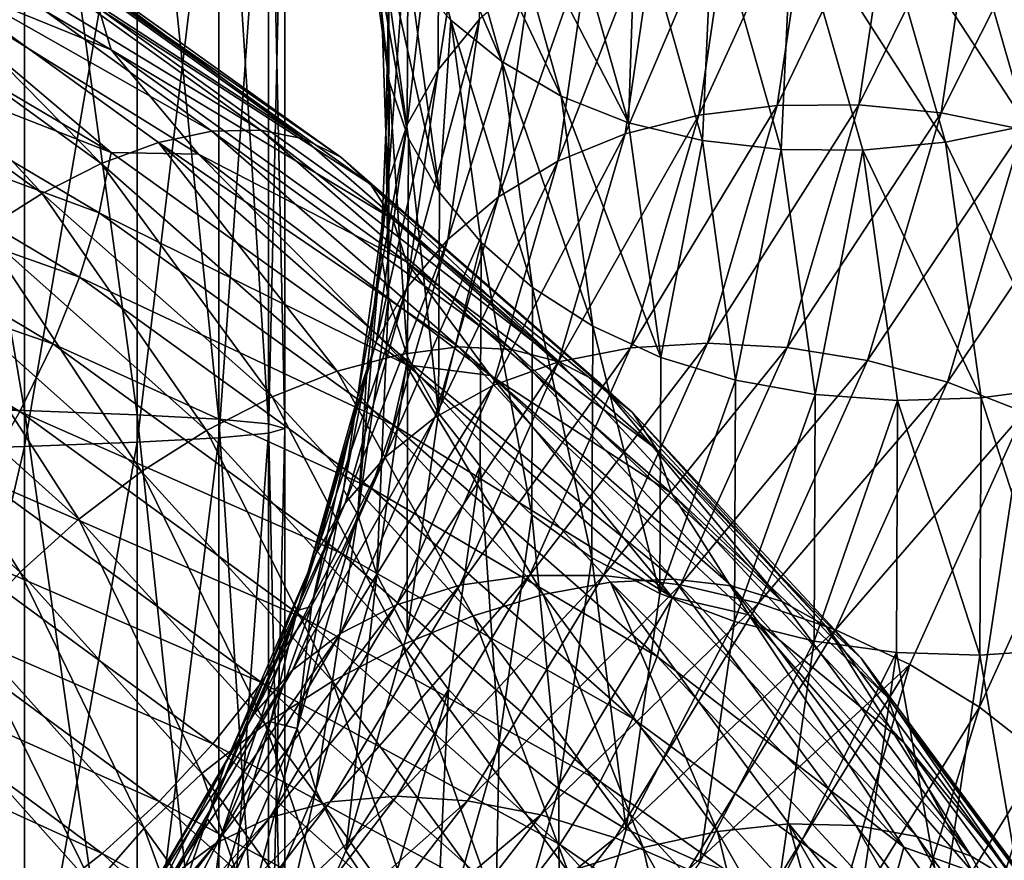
# Model space of a CAD drawing. Header units: metres. Extents: x -44 to 117, y -432 to 89.
# Tile 475 of 656: x 11.69 to 16.55, y -323.85 to -319.69. Entities that reach past the tile are written whole.
import ezdxf

# ---------------------------------------------------------------- set-up
doc = ezdxf.new("R2010")
doc.units = ezdxf.units.M
doc.layers.add('solid_125568', color=7, linetype='CONTINUOUS')

msp = doc.modelspace()

# ---------------------------------------------------------------- linework, layer by layer
at = {"layer": 'solid_125568'}
for points in [[(11.712595, -321.623871, 235.849091), (11.712595, -317.609619, 235.626099), (11.007415, -317.488342, 236.89624)], [(11.007415, -321.603729, 237.124863), (11.712595, -321.623871, 235.849091), (11.007415, -317.488342, 236.89624)], [(12.270483, -321.645142, 234.502396), (12.270483, -317.73764, 234.285339), (11.712595, -317.609619, 235.626099)], [(11.712595, -321.623871, 235.849091), (12.270483, -321.645142, 234.502396), (11.712595, -317.609619, 235.626099)], [(12.674063, -321.667236, 233.101715), (12.674063, -317.870819, 232.890823), (12.270483, -317.73764, 234.285339)], [(12.270483, -321.645142, 234.502396), (12.674063, -321.667236, 233.101715), (12.270483, -317.73764, 234.285339)], [(12.918259, -321.689941, 231.664658), (12.918259, -318.007416, 231.460098), (12.674063, -317.870819, 232.890823)], [(12.674063, -321.667236, 233.101715), (12.918259, -321.689941, 231.664658), (12.674063, -317.870819, 232.890823)], [(13, -321.712921, 230.209305), (13, -318.145782, 230.011154), (12.918259, -318.007416, 231.460098)], [(12.918259, -321.689941, 231.664658), (13, -321.712921, 230.209305), (12.918259, -318.007416, 231.460098)], [(12.918259, -321.735901, 228.753952), (12.918259, -318.284149, 228.562195), (13, -318.145782, 230.011154)], [(13, -321.712921, 230.209305), (12.918259, -321.735901, 228.753952), (13, -318.145782, 230.011154)], [(12.674063, -321.758575, 227.316895), (12.674063, -318.420776, 227.13147), (12.918259, -318.284149, 228.562195)], [(12.918259, -321.735901, 228.753952), (12.674063, -321.758575, 227.316895), (12.918259, -318.284149, 228.562195)], [(12.270483, -321.780701, 225.916214), (12.270483, -318.553925, 225.736969), (12.674063, -318.420776, 227.13147)], [(12.674063, -321.758575, 227.316895), (12.270483, -321.780701, 225.916214), (12.674063, -318.420776, 227.13147)], [(11.712595, -321.801941, 224.569519), (11.712595, -318.681946, 224.396194), (12.270483, -318.553925, 225.736969)], [(12.270483, -321.780701, 225.916214), (11.712595, -321.801941, 224.569519), (12.270483, -318.553925, 225.736969)], [(13.516821, -318.614227, 902.980164), (13.819459, -319.695557, 903.957092), (13.615652, -319.462891, 904.178284)], [(14.070969, -319.899963, 903.748291), (13.819459, -319.695557, 903.957092), (13.516821, -318.614227, 902.980164)], [(13.76286, -318.801178, 902.752319), (14.070969, -319.899963, 903.748291), (13.516821, -318.614227, 902.980164)], [(13.756474, -319.941254, 907.452148), (13.961604, -319.690735, 907.658508), (13.965706, -318.599884, 906.645691)], [(13.760501, -318.861908, 906.458191), (13.756474, -319.941254, 907.452148), (13.965706, -318.599884, 906.645691)], [(11.007415, -321.822083, 223.293747), (11.007415, -318.803223, 223.126053), (11.712595, -318.681946, 224.396194)], [(11.712595, -321.801941, 224.569519), (11.007415, -321.822083, 223.293747), (11.712595, -318.681946, 224.396194)], [(14.36539, -320.070587, 903.557068), (14.070969, -319.899963, 903.748291), (13.76286, -318.801178, 902.752319)], [(14.05086, -318.951782, 902.53833), (14.36539, -320.070587, 903.557068), (13.76286, -318.801178, 902.752319)], [(16.681273, -318.802979, 901.768982), (17.0546, -320.095978, 903.005615), (16.301371, -318.947784, 901.784973)], [(13.604409, -320.211426, 907.234314), (13.756474, -319.941254, 907.452148), (13.760501, -318.861908, 906.458191)], [(13.608396, -319.140076, 906.254883), (13.604409, -320.211426, 907.234314), (13.760501, -318.861908, 906.458191)], [(10.548671, -318.902618, 886.97406), (12.141368, -319.84256, 887.736389), (10.98939, -319.372253, 886.915771)], [(12.080305, -319.638245, 888.010986), (12.141368, -319.84256, 887.736389), (10.548671, -318.902618, 886.97406)], [(15.432527, -320.117798, 909.502991), (15.835126, -320.114197, 909.587524), (16.015362, -318.901794, 908.40686)], [(15.608187, -318.930786, 908.356506), (15.432527, -320.117798, 909.502991), (16.015362, -318.901794, 908.40686)], [(16.015362, -318.901794, 908.40686), (15.835126, -320.114197, 909.587524), (16.427423, -318.915161, 908.425171)], [(15.835126, -320.114197, 909.587524), (16.242556, -320.153564, 909.640198), (16.427423, -318.915161, 908.425171)], [(16.427423, -318.915161, 908.425171), (16.242556, -320.153564, 909.640198), (16.834719, -318.970581, 908.411194)], [(13.370334, -318.934814, 904.636963), (13.51509, -319.999023, 905.598572), (13.41431, -319.077911, 905.247009)], [(13.610134, -320.279541, 905.374146), (13.51509, -319.999023, 905.598572), (13.370334, -318.934814, 904.636963)], [(13.464347, -319.207458, 904.406616), (13.610134, -320.279541, 905.374146), (13.370334, -318.934814, 904.636963)], [(14.697963, -320.202087, 903.388794), (14.36539, -320.070587, 903.557068), (14.05086, -318.951782, 902.53833)], [(14.376178, -319.060974, 902.343933), (14.697963, -320.202087, 903.388794), (14.05086, -318.951782, 902.53833)], [(15.044335, -320.165039, 909.387695), (15.432527, -320.117798, 909.502991), (15.608187, -318.930786, 908.356506)], [(15.215564, -319.002228, 908.274536), (15.044335, -320.165039, 909.387695), (15.608187, -318.930786, 908.356506)], [(16.301371, -318.947784, 901.784973), (16.666126, -320.216522, 902.989136), (15.907332, -319.054138, 901.835449)], [(16.242556, -320.153564, 909.640198), (16.645266, -320.234985, 909.659729), (16.834719, -318.970581, 908.411194)], [(17.0546, -320.095978, 903.005615), (16.666126, -320.216522, 902.989136), (16.301371, -318.947784, 901.784973)], [(14.680121, -320.256714, 909.242798), (15.044335, -320.165039, 909.387695), (15.215564, -319.002228, 908.274536)], [(14.847152, -319.116333, 908.161194), (14.680121, -320.256714, 909.242798), (15.215564, -319.002228, 908.274536)], [(14.733402, -319.124939, 902.174255), (14.697963, -320.202087, 903.388794), (14.376178, -319.060974, 902.343933)], [(15.907332, -319.054138, 901.835449), (16.263216, -320.297333, 903.006409), (15.508411, -319.120148, 901.918396)], [(16.666126, -320.216522, 902.989136), (16.263216, -320.297333, 903.006409), (15.907332, -319.054138, 901.835449)], [(13.51509, -319.999023, 905.598572), (13.479245, -319.662567, 905.777039), (13.41431, -319.077911, 905.247009)], [(14.348578, -320.392639, 909.070374), (14.680121, -320.256714, 909.242798), (14.847152, -319.116333, 908.161194)], [(14.511761, -319.27243, 908.017822), (14.348578, -320.392639, 909.070374), (14.847152, -319.116333, 908.161194)], [(13.510233, -320.495331, 907.009644), (13.604409, -320.211426, 907.234314), (13.608396, -319.140076, 906.254883)], [(13.514211, -319.428223, 906.040039), (13.510233, -320.495331, 907.009644), (13.608396, -319.140076, 906.254883)], [(14.733402, -319.124939, 902.174255), (15.063136, -320.290253, 903.248108), (14.697963, -320.202087, 903.388794)], [(15.113958, -319.144196, 902.03186), (15.063136, -320.290253, 903.248108), (14.733402, -319.124939, 902.174255)], [(15.113958, -319.144196, 902.03186), (15.45214, -320.335052, 903.136902), (15.063136, -320.290253, 903.248108)], [(15.508411, -319.120148, 901.918396), (15.45214, -320.335052, 903.136902), (15.113958, -319.144196, 902.03186)], [(15.508411, -319.120148, 901.918396), (15.855368, -320.337158, 903.05603), (15.45214, -320.335052, 903.136902)], [(16.263216, -320.297333, 903.006409), (15.855368, -320.337158, 903.05603), (15.508411, -319.120148, 901.918396)], [(13.763059, -320.546417, 905.156555), (13.610134, -320.279541, 905.374146), (13.464347, -319.207458, 904.406616)], [(13.615652, -319.462891, 904.178284), (13.763059, -320.546417, 905.156555), (13.464347, -319.207458, 904.406616)], [(11.283103, -319.266418, 889.60437), (12.880137, -320.23819, 890.114746), (11.49787, -319.244843, 889.280518)], [(11.49787, -319.244843, 889.280518), (13.093206, -320.282043, 889.801086), (11.687953, -319.273956, 888.951904)], [(11.49787, -319.244843, 889.280518), (12.880137, -320.23819, 890.114746), (13.093206, -320.282043, 889.801086)], [(11.047024, -319.340057, 889.916382), (12.63941, -320.243439, 890.421387), (11.283103, -319.266418, 889.60437)], [(11.283103, -319.266418, 889.60437), (12.63941, -320.243439, 890.421387), (12.880137, -320.23819, 890.114746)], [(11.687953, -319.273956, 888.951904), (13.093206, -320.282043, 889.801086), (11.850448, -319.351105, 888.626038)], [(14.055196, -320.568481, 908.875183), (14.348578, -320.392639, 909.070374), (14.511761, -319.27243, 908.017822)], [(14.214973, -319.46582, 907.848633), (14.055196, -320.568481, 908.875183), (14.511761, -319.27243, 908.017822)], [(10.795245, -319.462341, 890.21051), (12.092772, -320.403412, 890.987122), (11.047024, -319.340057, 889.916382)], [(11.047024, -319.340057, 889.916382), (12.374855, -320.29953, 890.71405), (12.63941, -320.243439, 890.421387)], [(12.092772, -320.403412, 890.987122), (12.374855, -320.29953, 890.71405), (11.047024, -319.340057, 889.916382)], [(11.850448, -319.351105, 888.626038), (13.275323, -320.372162, 889.487488), (11.982276, -319.47345, 888.309998)], [(13.093206, -320.282043, 889.801086), (13.275323, -320.372162, 889.487488), (11.850448, -319.351105, 888.626038)], [(10.549093, -319.406555, 886.531921), (12.141892, -320.34906, 887.291077), (10.496621, -319.707794, 886.370789)], [(10.98939, -319.372253, 886.915771), (12.141892, -320.34906, 887.291077), (10.549093, -319.406555, 886.531921)], [(10.98939, -319.372253, 886.915771), (12.573037, -320.357544, 887.72168), (12.141892, -320.34906, 887.291077)], [(12.141368, -319.84256, 887.736389), (12.573037, -320.357544, 887.72168), (10.98939, -319.372253, 886.915771)], [(13.479245, -319.662567, 905.777039), (13.49923, -320.25061, 906.309509), (13.514211, -319.428223, 906.040039)], [(13.49923, -320.25061, 906.309509), (13.510233, -320.495331, 907.009644), (13.514211, -319.428223, 906.040039)], [(10.534095, -319.628845, 890.480896), (11.80022, -320.551086, 891.235474), (10.795245, -319.462341, 890.21051)], [(11.80022, -320.551086, 891.235474), (12.092772, -320.403412, 890.987122), (10.795245, -319.462341, 890.21051)], [(11.982276, -319.47345, 888.309998), (13.423035, -320.505432, 889.180969), (12.080305, -319.638245, 888.010986)], [(13.275323, -320.372162, 889.487488), (13.423035, -320.505432, 889.180969), (11.982276, -319.47345, 888.309998)], [(13.819459, -319.695557, 903.957092), (13.763059, -320.546417, 905.156555), (13.615652, -319.462891, 904.178284)], [(13.804715, -320.778748, 908.662476), (14.055196, -320.568481, 908.875183), (14.214973, -319.46582, 907.848633)], [(13.961604, -319.690735, 907.658508), (13.804715, -320.778748, 908.662476), (14.214973, -319.46582, 907.848633)], [(11.504241, -320.738403, 891.453735), (11.80022, -320.551086, 891.235474), (10.534095, -319.628845, 890.480896)], [(12.080305, -319.638245, 888.010986), (13.532841, -320.678802, 888.888489), (12.141368, -319.84256, 887.736389)], [(13.423035, -320.505432, 889.180969), (13.532841, -320.678802, 888.888489), (12.080305, -319.638245, 888.010986)], [(13.51509, -319.999023, 905.598572), (13.49923, -320.25061, 906.309509), (13.479245, -319.662567, 905.777039)], [(13.601907, -321.017792, 908.437439), (13.804715, -320.778748, 908.662476), (13.961604, -319.690735, 907.658508)], [(13.756474, -319.941254, 907.452148), (13.601907, -321.017792, 908.437439), (13.961604, -319.690735, 907.658508)], [(13.819459, -319.695557, 903.957092), (13.969033, -320.793915, 904.950623), (13.763059, -320.546417, 905.156555)], [(14.223227, -321.016083, 904.76123), (13.969033, -320.793915, 904.950623), (13.819459, -319.695557, 903.957092)], [(14.070969, -319.899963, 903.748291), (14.223227, -321.016083, 904.76123), (13.819459, -319.695557, 903.957092)], [(10.496621, -319.707794, 886.370789), (12.081521, -320.647797, 887.123779), (10.412145, -320.030548, 886.254822)], [(12.141892, -320.34906, 887.291077), (12.081521, -320.647797, 887.123779), (10.496621, -319.707794, 886.370789)], [(12.141368, -319.84256, 887.736389), (13.601206, -320.889069, 888.617188), (12.573037, -320.357544, 887.72168)], [(13.532841, -320.678802, 888.888489), (13.601206, -320.889069, 888.617188), (12.141368, -319.84256, 887.736389)], [(13.451546, -321.279968, 908.205139), (13.601907, -321.017792, 908.437439), (13.756474, -319.941254, 907.452148)], [(13.604409, -320.211426, 907.234314), (13.451546, -321.279968, 908.205139), (13.756474, -319.941254, 907.452148)], [(14.520806, -321.207123, 904.593079), (14.223227, -321.016083, 904.76123), (14.070969, -319.899963, 903.748291)], [(14.36539, -320.070587, 903.557068), (14.520806, -321.207123, 904.593079), (14.070969, -319.899963, 903.748291)], [(10.412145, -320.030548, 886.254822), (11.984252, -320.965607, 886.998901), (10.298247, -320.367096, 886.185425)], [(12.081521, -320.647797, 887.123779), (11.984252, -320.965607, 886.998901), (10.412145, -320.030548, 886.254822)], [(13.51509, -319.999023, 905.598572), (13.511144, -321.070068, 906.564148), (13.49923, -320.25061, 906.309509)], [(13.606174, -321.358459, 906.345581), (13.511144, -321.070068, 906.564148), (13.51509, -319.999023, 905.598572)], [(13.610134, -320.279541, 905.374146), (13.606174, -321.358459, 906.345581), (13.51509, -319.999023, 905.598572)], [(14.856951, -321.361359, 904.451233), (14.520806, -321.207123, 904.593079), (14.36539, -320.070587, 903.557068)], [(14.697963, -320.202087, 903.388794), (14.856951, -321.361359, 904.451233), (14.36539, -320.070587, 903.557068)], [(14.707551, -321.314117, 910.477051), (15.087037, -321.290741, 910.625), (15.432527, -320.117798, 909.502991)], [(15.044335, -320.165039, 909.387695), (14.707551, -321.314117, 910.477051), (15.432527, -320.117798, 909.502991)], [(15.087037, -321.290741, 910.625), (15.48063, -321.312164, 910.743103), (15.835126, -320.114197, 909.587524)], [(15.432527, -320.117798, 909.502991), (15.087037, -321.290741, 910.625), (15.835126, -320.114197, 909.587524)], [(15.835126, -320.114197, 909.587524), (15.48063, -321.312164, 910.743103), (16.242556, -320.153564, 909.640198)], [(14.351544, -321.383636, 910.301208), (14.707551, -321.314117, 910.477051), (15.044335, -320.165039, 909.387695)], [(14.680121, -320.256714, 909.242798), (14.351544, -321.383636, 910.301208), (15.044335, -320.165039, 909.387695)], [(15.48063, -321.312164, 910.743103), (15.878943, -321.377136, 910.829468), (16.242556, -320.153564, 909.640198)], [(16.242556, -320.153564, 909.640198), (15.878943, -321.377136, 910.829468), (16.645266, -320.234985, 909.659729)], [(13.35841, -321.559601, 907.970764), (13.451546, -321.279968, 908.205139), (13.604409, -320.211426, 907.234314)], [(13.510233, -320.495331, 907.009644), (13.35841, -321.559601, 907.970764), (13.604409, -320.211426, 907.234314)], [(15.063136, -320.290253, 903.248108), (14.856951, -321.361359, 904.451233), (14.697963, -320.202087, 903.388794)], [(15.878943, -321.377136, 910.829468), (16.272638, -321.484222, 910.882019), (16.645266, -320.234985, 909.659729)], [(16.666126, -320.216522, 902.989136), (16.846281, -321.505981, 904.213257), (16.263216, -320.297333, 903.006409)], [(16.645266, -320.234985, 909.659729), (16.272638, -321.484222, 910.882019), (17.033751, -320.357483, 909.644775)], [(12.374855, -320.29953, 890.71405), (13.856958, -321.309906, 891.338684), (12.63941, -320.243439, 890.421387)], [(12.63941, -320.243439, 890.421387), (14.121003, -321.322754, 891.051147), (12.880137, -320.23819, 890.114746)], [(12.63941, -320.243439, 890.421387), (13.856958, -321.309906, 891.338684), (14.121003, -321.322754, 891.051147)], [(12.880137, -320.23819, 890.114746), (14.354718, -321.383057, 890.753906), (13.093206, -320.282043, 889.801086)], [(12.880137, -320.23819, 890.114746), (14.121003, -321.322754, 891.051147), (14.354718, -321.383057, 890.753906)], [(13.093206, -320.282043, 889.801086), (14.354718, -321.383057, 890.753906), (13.275323, -320.372162, 889.487488)], [(13.49923, -320.25061, 906.309509), (13.474153, -320.84021, 906.842102), (13.510233, -320.495331, 907.009644)], [(13.511144, -321.070068, 906.564148), (13.474153, -320.84021, 906.842102), (13.49923, -320.25061, 906.309509)], [(13.759034, -321.636963, 906.138794), (13.606174, -321.358459, 906.345581), (13.610134, -320.279541, 905.374146)], [(13.763059, -320.546417, 905.156555), (13.759034, -321.636963, 906.138794), (13.610134, -320.279541, 905.374146)], [(14.027499, -321.499664, 910.100342), (14.351544, -321.383636, 910.301208), (14.680121, -320.256714, 909.242798)], [(14.348578, -320.392639, 909.070374), (14.027499, -321.499664, 910.100342), (14.680121, -320.256714, 909.242798)], [(12.092772, -320.403412, 890.987122), (13.257544, -321.429901, 891.859924), (12.374855, -320.29953, 890.71405)], [(12.374855, -320.29953, 890.71405), (13.566832, -321.346466, 891.609985), (13.856958, -321.309906, 891.338684)], [(13.257544, -321.429901, 891.859924), (13.566832, -321.346466, 891.609985), (12.374855, -320.29953, 890.71405)], [(15.063136, -320.290253, 903.248108), (15.226026, -321.474243, 904.339966), (14.856951, -321.361359, 904.451233)], [(15.45214, -320.335052, 903.136902), (15.226026, -321.474243, 904.339966), (15.063136, -320.290253, 903.248108)], [(16.263216, -320.297333, 903.006409), (16.438961, -321.56073, 904.196777), (15.855368, -320.337158, 903.05603)], [(16.846281, -321.505981, 904.213257), (16.438961, -321.56073, 904.196777), (16.263216, -320.297333, 903.006409)], [(10.298247, -320.367096, 886.185425), (11.853083, -321.294983, 886.918213), (10.15749, -320.709656, 886.164124)], [(11.984252, -320.965607, 886.998901), (11.853083, -321.294983, 886.918213), (10.298247, -320.367096, 886.185425)], [(12.141892, -320.34906, 887.291077), (13.601827, -321.398529, 888.168396), (12.081521, -320.647797, 887.123779)], [(12.573037, -320.357544, 887.72168), (13.601827, -321.398529, 888.168396), (12.141892, -320.34906, 887.291077)], [(12.573037, -320.357544, 887.72168), (14.015371, -321.450256, 888.646301), (13.601827, -321.398529, 888.168396)], [(13.601206, -320.889069, 888.617188), (14.015371, -321.450256, 888.646301), (12.573037, -320.357544, 887.72168)], [(13.275323, -320.372162, 889.487488), (14.554457, -321.48761, 890.453918), (13.423035, -320.505432, 889.180969)], [(14.354718, -321.383057, 890.753906), (14.554457, -321.48761, 890.453918), (13.275323, -320.372162, 889.487488)], [(15.45214, -320.335052, 903.136902), (15.619169, -321.545044, 904.260376), (15.226026, -321.474243, 904.339966)], [(15.855368, -320.337158, 903.05603), (15.619169, -321.545044, 904.260376), (15.45214, -320.335052, 903.136902)], [(15.855368, -320.337158, 903.05603), (16.026705, -321.573853, 904.212585), (15.619169, -321.545044, 904.260376)], [(16.438961, -321.56073, 904.196777), (16.026705, -321.573853, 904.212585), (15.855368, -320.337158, 903.05603)], [(16.272638, -321.484222, 910.882019), (16.652443, -321.631836, 910.898438), (17.033751, -320.357483, 909.644775)], [(11.80022, -320.551086, 891.235474), (12.936803, -321.55658, 892.083862), (12.092772, -320.403412, 890.987122)], [(12.936803, -321.55658, 892.083862), (13.257544, -321.429901, 891.859924), (12.092772, -320.403412, 890.987122)], [(13.740752, -321.658173, 909.879578), (14.027499, -321.499664, 910.100342), (14.348578, -320.392639, 909.070374)], [(14.055196, -320.568481, 908.875183), (13.740752, -321.658173, 909.879578), (14.348578, -320.392639, 909.070374)], [(13.404038, -321.429047, 907.372192), (13.35841, -321.559601, 907.970764), (13.510233, -320.495331, 907.009644)], [(13.474153, -320.84021, 906.842102), (13.404038, -321.429047, 907.372192), (13.510233, -320.495331, 907.009644)], [(13.423035, -320.505432, 889.180969), (14.71643, -321.632996, 890.157959), (13.532841, -320.678802, 888.888489)], [(14.554457, -321.48761, 890.453918), (14.71643, -321.632996, 890.157959), (13.423035, -320.505432, 889.180969)], [(11.504241, -320.738403, 891.453735), (12.612306, -321.722961, 892.277161), (11.80022, -320.551086, 891.235474)], [(12.612306, -321.722961, 892.277161), (12.936803, -321.55658, 892.083862), (11.80022, -320.551086, 891.235474)], [(13.495919, -321.853973, 909.644714), (13.740752, -321.658173, 909.879578), (14.055196, -320.568481, 908.875183)], [(13.804715, -320.778748, 908.662476), (13.495919, -321.853973, 909.644714), (14.055196, -320.568481, 908.875183)], [(13.969033, -320.793915, 904.950623), (13.759034, -321.636963, 906.138794), (13.763059, -320.546417, 905.156555)], [(12.081521, -320.647797, 887.123779), (13.534216, -321.694427, 887.99408), (11.984252, -320.965607, 886.998901)], [(13.601827, -321.398529, 888.168396), (13.534216, -321.694427, 887.99408), (12.081521, -320.647797, 887.123779)], [(10.15749, -320.709656, 886.164124), (11.69099, -321.628235, 886.883545), (9.992481, -321.050537, 886.192505)], [(11.853083, -321.294983, 886.918213), (11.69099, -321.628235, 886.883545), (10.15749, -320.709656, 886.164124)], [(13.532841, -320.678802, 888.888489), (14.836807, -321.815918, 889.872742), (13.601206, -320.889069, 888.617188)], [(14.71643, -321.632996, 890.157959), (14.836807, -321.815918, 889.872742), (13.532841, -320.678802, 888.888489)], [(11.211739, -320.961273, 891.636658), (12.291631, -321.925293, 892.435181), (11.504241, -320.738403, 891.453735)], [(12.291631, -321.925293, 892.435181), (12.612306, -321.722961, 892.277161), (11.504241, -320.738403, 891.453735)], [(13.297665, -322.081665, 909.401306), (13.495919, -321.853973, 909.644714), (13.804715, -320.778748, 908.662476)], [(13.601907, -321.017792, 908.437439), (13.297665, -322.081665, 909.401306), (13.804715, -320.778748, 908.662476)], [(13.969033, -320.793915, 904.950623), (13.964911, -321.899323, 905.948181), (13.759034, -321.636963, 906.138794)], [(14.21899, -322.139435, 905.778137), (13.964911, -321.899323, 905.948181), (13.969033, -320.793915, 904.950623)], [(14.223227, -321.016083, 904.76123), (14.21899, -322.139435, 905.778137), (13.969033, -320.793915, 904.950623)], [(13.359342, -322.138245, 907.521179), (13.404038, -321.429047, 907.372192), (13.474153, -320.84021, 906.842102)], [(13.511144, -321.070068, 906.564148), (13.359342, -322.138245, 907.521179), (13.474153, -320.84021, 906.842102)], [(13.601206, -320.889069, 888.617188), (14.911725, -322.032867, 889.605103), (14.015371, -321.450256, 888.646301)], [(14.836807, -321.815918, 889.872742), (14.911725, -322.032867, 889.605103), (13.601206, -320.889069, 888.617188)], [(10.929527, -321.215363, 891.778748), (11.982273, -322.159821, 892.553101), (11.211739, -320.961273, 891.636658)], [(11.982273, -322.159821, 892.553101), (12.291631, -321.925293, 892.435181), (11.211739, -320.961273, 891.636658)], [(11.984252, -320.965607, 886.998901), (13.42522, -322.006653, 887.859253), (11.853083, -321.294983, 886.918213)], [(13.534216, -321.694427, 887.99408), (13.42522, -322.006653, 887.859253), (11.984252, -320.965607, 886.998901)], [(11.69099, -321.628235, 886.883545), (11.500998, -321.957825, 886.896545), (9.992481, -321.050537, 886.192505)], [(13.150661, -322.335938, 909.154846), (13.297665, -322.081665, 909.401306), (13.601907, -321.017792, 908.437439)], [(13.451546, -321.279968, 908.205139), (13.150661, -322.335938, 909.154846), (13.601907, -321.017792, 908.437439)], [(14.516453, -322.351074, 905.633179), (14.21899, -322.139435, 905.778137), (14.223227, -321.016083, 904.76123)], [(14.520806, -321.207123, 904.593079), (14.516453, -322.351074, 905.633179), (14.223227, -321.016083, 904.76123)], [(13.453316, -322.434509, 907.308472), (13.359342, -322.138245, 907.521179), (13.511144, -321.070068, 906.564148)], [(13.606174, -321.358459, 906.345581), (13.453316, -322.434509, 907.308472), (13.511144, -321.070068, 906.564148)], [(14.852468, -322.528259, 905.517883), (14.516453, -322.351074, 905.633179), (14.520806, -321.207123, 904.593079)], [(14.856951, -321.361359, 904.451233), (14.852468, -322.528259, 905.517883), (14.520806, -321.207123, 904.593079)], [(10.664459, -321.496521, 891.874817), (11.691761, -322.422729, 892.626099), (10.929527, -321.215363, 891.778748)], [(11.691761, -322.422729, 892.626099), (11.982273, -322.159821, 892.553101), (10.929527, -321.215363, 891.778748)], [(11.853083, -321.294983, 886.918213), (13.278214, -322.32782, 887.765869), (11.69099, -321.628235, 886.883545)], [(13.42522, -322.006653, 887.859253), (13.278214, -322.32782, 887.765869), (11.853083, -321.294983, 886.918213)], [(13.05959, -322.611359, 908.910889), (13.150661, -322.335938, 909.154846), (13.451546, -321.279968, 908.205139)], [(13.35841, -321.559601, 907.970764), (13.05959, -322.611359, 908.910889), (13.451546, -321.279968, 908.205139)], [(14.207783, -322.438843, 911.528931), (14.574357, -322.438751, 911.708557), (15.087037, -321.290741, 910.625)], [(14.707551, -321.314117, 910.477051), (14.207783, -322.438843, 911.528931), (15.087037, -321.290741, 910.625)], [(15.087037, -321.290741, 910.625), (14.574357, -322.438751, 911.708557), (15.48063, -321.312164, 910.743103)], [(13.257544, -321.429901, 891.859924), (14.275459, -322.533325, 892.818237), (13.566832, -321.346466, 891.609985)], [(13.566832, -321.346466, 891.609985), (14.921012, -322.45697, 892.345398), (13.856958, -321.309906, 891.338684)], [(13.566832, -321.346466, 891.609985), (14.608529, -322.472229, 892.593445), (14.921012, -322.45697, 892.345398)], [(14.275459, -322.533325, 892.818237), (14.608529, -322.472229, 892.593445), (13.566832, -321.346466, 891.609985)], [(13.856958, -321.309906, 891.338684), (15.205447, -322.489624, 892.078552), (14.121003, -321.322754, 891.051147)], [(13.856958, -321.309906, 891.338684), (14.921012, -322.45697, 892.345398), (15.205447, -322.489624, 892.078552)], [(13.86393, -322.486786, 911.323059), (14.207783, -322.438843, 911.528931), (14.707551, -321.314117, 910.477051)], [(14.351544, -321.383636, 910.301208), (13.86393, -322.486786, 911.323059), (14.707551, -321.314117, 910.477051)], [(14.121003, -321.322754, 891.051147), (15.45722, -322.567841, 891.799194), (14.354718, -321.383057, 890.753906)], [(14.121003, -321.322754, 891.051147), (15.205447, -322.489624, 892.078552), (15.45722, -322.567841, 891.799194)], [(14.574357, -322.438751, 911.708557), (14.95458, -322.484619, 911.859253), (15.48063, -321.312164, 910.743103)], [(15.48063, -321.312164, 910.743103), (14.95458, -322.484619, 911.859253), (15.878943, -321.377136, 910.829468)], [(13.60444, -322.724518, 907.112366), (13.453316, -322.434509, 907.308472), (13.606174, -321.358459, 906.345581)], [(13.601827, -321.398529, 888.168396), (14.912435, -322.545624, 889.152466), (13.534216, -321.694427, 887.99408)], [(13.550975, -322.583405, 911.094543), (13.86393, -322.486786, 911.323059), (14.351544, -321.383636, 910.301208)], [(14.027499, -321.499664, 910.100342), (13.550975, -322.583405, 911.094543), (14.351544, -321.383636, 910.301208)], [(14.015371, -321.450256, 888.646301), (14.912435, -322.545624, 889.152466), (13.601827, -321.398529, 888.168396)], [(13.759034, -321.636963, 906.138794), (13.60444, -322.724518, 907.112366), (13.606174, -321.358459, 906.345581)], [(14.354718, -321.383057, 890.753906), (15.45722, -322.567841, 891.799194), (14.554457, -321.48761, 890.453918)], [(15.226026, -321.474243, 904.339966), (14.852468, -322.528259, 905.517883), (14.856951, -321.361359, 904.451233)], [(14.95458, -322.484619, 911.859253), (15.339365, -322.574585, 911.978271), (15.878943, -321.377136, 910.829468)], [(15.878943, -321.377136, 910.829468), (15.339365, -322.574585, 911.978271), (16.272638, -321.484222, 910.882019)], [(12.936803, -321.55658, 892.083862), (13.930083, -322.637177, 893.015747), (13.257544, -321.429901, 891.859924)], [(13.930083, -322.637177, 893.015747), (14.275459, -322.533325, 892.818237), (13.257544, -321.429901, 891.859924)], [(13.404038, -321.429047, 907.372192), (13.289415, -322.013611, 907.895935), (13.35841, -321.559601, 907.970764)], [(13.359342, -322.138245, 907.521179), (13.289415, -322.013611, 907.895935), (13.404038, -321.429047, 907.372192)], [(14.015371, -321.450256, 888.646301), (15.291163, -322.632507, 889.670654), (14.912435, -322.545624, 889.152466)], [(14.911725, -322.032867, 889.605103), (15.291163, -322.632507, 889.670654), (14.015371, -321.450256, 888.646301)], [(11.427125, -322.709778, 892.650818), (11.691761, -322.422729, 892.626099), (10.664459, -321.496521, 891.874817)], [(13.274042, -322.725006, 910.84906), (13.550975, -322.583405, 911.094543), (14.027499, -321.499664, 910.100342)], [(13.740752, -321.658173, 909.879578), (13.274042, -322.725006, 910.84906), (14.027499, -321.499664, 910.100342)], [(14.554457, -321.48761, 890.453918), (15.672367, -322.68811, 891.513916), (14.71643, -321.632996, 890.157959)], [(15.45722, -322.567841, 891.799194), (15.672367, -322.68811, 891.513916), (14.554457, -321.48761, 890.453918)], [(15.226026, -321.474243, 904.339966), (15.221384, -322.666046, 905.436096), (14.852468, -322.528259, 905.517883)], [(15.619169, -321.545044, 904.260376), (15.221384, -322.666046, 905.436096), (15.226026, -321.474243, 904.339966)], [(15.339365, -322.574585, 911.978271), (15.719684, -322.706665, 912.062744), (16.272638, -321.484222, 910.882019)], [(16.272638, -321.484222, 910.882019), (15.719684, -322.706665, 912.062744), (16.652443, -321.631836, 910.898438)], [(15.619169, -321.545044, 904.260376), (15.614341, -322.763092, 905.388245), (15.221384, -322.666046, 905.436096)], [(16.026705, -321.573853, 904.212585), (15.614341, -322.763092, 905.388245), (15.619169, -321.545044, 904.260376)], [(16.846281, -321.505981, 904.213257), (16.841076, -322.804169, 905.442017), (16.438961, -321.56073, 904.196777)], [(12.612306, -321.722961, 892.277161), (13.580665, -322.78067, 893.182068), (12.936803, -321.55658, 892.083862)], [(13.580665, -322.78067, 893.182068), (13.930083, -322.637177, 893.015747), (12.936803, -321.55658, 892.083862)], [(13.131123, -322.591278, 908.410278), (13.05959, -322.611359, 908.910889), (13.35841, -321.559601, 907.970764)], [(13.289415, -322.013611, 907.895935), (13.131123, -322.591278, 908.410278), (13.35841, -321.559601, 907.970764)], [(16.026705, -321.573853, 904.212585), (16.021702, -322.818817, 905.373657), (15.614341, -322.763092, 905.388245)], [(16.43383, -322.832642, 905.391724), (16.021702, -322.818817, 905.373657), (16.026705, -321.573853, 904.212585)], [(16.438961, -321.56073, 904.196777), (16.43383, -322.832642, 905.391724), (16.026705, -321.573853, 904.212585)], [(16.841076, -322.804169, 905.442017), (16.43383, -322.832642, 905.391724), (16.438961, -321.56073, 904.196777)], [(11.712595, -325.643158, 235.75293), (11.712595, -321.623871, 235.849091), (11.007415, -321.603729, 237.124863)], [(11.007415, -325.724274, 237.026276), (11.712595, -325.643158, 235.75293), (11.007415, -321.603729, 237.124863)], [(11.69099, -321.628235, 886.883545), (13.096562, -322.650513, 887.716003), (11.500998, -321.957825, 886.896545)], [(13.278214, -322.32782, 887.765869), (13.096562, -322.650513, 887.716003), (11.69099, -321.628235, 886.883545)], [(12.270483, -325.557495, 234.408798), (12.270483, -321.645142, 234.502396), (11.712595, -321.623871, 235.849091)], [(11.712595, -325.643158, 235.75293), (12.270483, -325.557495, 234.408798), (11.712595, -321.623871, 235.849091)], [(12.674063, -325.468445, 233.010773), (12.674063, -321.667236, 233.101715), (12.270483, -321.645142, 234.502396)], [(12.270483, -325.557495, 234.408798), (12.674063, -325.468445, 233.010773), (12.270483, -321.645142, 234.502396)], [(13.964911, -321.899323, 905.948181), (13.60444, -322.724518, 907.112366), (13.759034, -321.636963, 906.138794)], [(14.71643, -321.632996, 890.157959), (15.846807, -322.846771, 891.229431), (14.836807, -321.815918, 889.872742)], [(15.672367, -322.68811, 891.513916), (15.846807, -322.846771, 891.229431), (14.71643, -321.632996, 890.157959)], [(15.719684, -322.706665, 912.062744), (16.086597, -322.878784, 912.109619), (16.652443, -321.631836, 910.898438)], [(16.652443, -321.631836, 910.898438), (16.086597, -322.878784, 912.109619), (16.431185, -323.088715, 912.115967)], [(16.652443, -321.631836, 910.898438), (16.431185, -323.088715, 912.115967), (17.00909, -321.81839, 910.876587)], [(12.918259, -325.377045, 231.576447), (12.918259, -321.689941, 231.664658), (12.674063, -321.667236, 233.101715)], [(12.674063, -325.468445, 233.010773), (12.918259, -325.377045, 231.576447), (12.674063, -321.667236, 233.101715)], [(13, -325.284515, 230.123856), (13, -321.712921, 230.209305), (12.918259, -321.689941, 231.664658)], [(12.918259, -325.377045, 231.576447), (13, -325.284515, 230.123856), (12.918259, -321.689941, 231.664658)], [(13.03757, -322.906677, 910.592712), (13.274042, -322.725006, 910.84906), (13.740752, -321.658173, 909.879578)], [(13.495919, -321.853973, 909.644714), (13.03757, -322.906677, 910.592712), (13.740752, -321.658173, 909.879578)], [(13.534216, -321.694427, 887.99408), (14.838328, -322.838379, 888.97052), (13.42522, -322.006653, 887.859253)], [(14.912435, -322.545624, 889.152466), (14.838328, -322.838379, 888.97052), (13.534216, -321.694427, 887.99408)], [(12.291631, -321.925293, 892.435181), (13.23537, -322.960663, 893.31311), (12.612306, -321.722961, 892.277161)], [(13.23537, -322.960663, 893.31311), (13.580665, -322.78067, 893.182068), (12.612306, -321.722961, 892.277161)], [(12.674063, -325.100586, 227.236938), (12.674063, -321.758575, 227.316895), (12.918259, -321.735901, 228.753952)], [(12.918259, -325.191956, 228.671265), (12.674063, -325.100586, 227.236938), (12.918259, -321.735901, 228.753952)], [(12.918259, -325.191956, 228.671265), (12.918259, -321.735901, 228.753952), (13, -321.712921, 230.209305)], [(13, -325.284515, 230.123856), (12.918259, -325.191956, 228.671265), (13, -321.712921, 230.209305)], [(11.712595, -324.925873, 224.494781), (11.712595, -321.801941, 224.569519), (12.270483, -321.780701, 225.916214)], [(12.270483, -325.011505, 225.838913), (11.712595, -324.925873, 224.494781), (12.270483, -321.780701, 225.916214)], [(12.270483, -325.011505, 225.838913), (12.270483, -321.780701, 225.916214), (12.674063, -321.758575, 227.316895)], [(12.674063, -325.100586, 227.236938), (12.270483, -325.011505, 225.838913), (12.674063, -321.758575, 227.316895)], [(11.007415, -324.844757, 223.221436), (11.007415, -321.822083, 223.293747), (11.712595, -321.801941, 224.569519)], [(11.712595, -324.925873, 224.494781), (11.007415, -324.844757, 223.221436), (11.712595, -321.801941, 224.569519)], [(14.836807, -321.815918, 889.872742), (15.976423, -323.040131, 890.952026), (14.911725, -322.032867, 889.605103)], [(15.846807, -322.846771, 891.229431), (15.976423, -323.040131, 890.952026), (14.836807, -321.815918, 889.872742)], [(17.00909, -321.81839, 910.876587), (16.431185, -323.088715, 912.115967), (16.745159, -323.33371, 912.079956)], [(12.846066, -323.123322, 910.331421), (13.03757, -322.906677, 910.592712), (13.495919, -321.853973, 909.644714)], [(13.297665, -322.081665, 909.401306), (12.846066, -323.123322, 910.331421), (13.495919, -321.853973, 909.644714)], [(11.982273, -322.159821, 892.553101), (12.902291, -323.173798, 893.404724), (12.291631, -321.925293, 892.435181)], [(12.902291, -323.173798, 893.404724), (13.23537, -322.960663, 893.31311), (12.291631, -321.925293, 892.435181)], [(13.964911, -321.899323, 905.948181), (13.807965, -323.00177, 906.93689), (13.60444, -322.724518, 907.112366)], [(14.059149, -323.259735, 906.786133), (13.807965, -323.00177, 906.93689), (13.964911, -321.899323, 905.948181)], [(14.21899, -322.139435, 905.778137), (14.059149, -323.259735, 906.786133), (13.964911, -321.899323, 905.948181)], [(11.500998, -321.957825, 886.896545), (12.883663, -322.967285, 887.711731), (11.286258, -322.276276, 886.959167)], [(13.096562, -322.650513, 887.716003), (12.883663, -322.967285, 887.711731), (11.500998, -321.957825, 886.896545)], [(13.060533, -323.193848, 908.457275), (13.131123, -322.591278, 908.410278), (13.289415, -322.013611, 907.895935)], [(13.359342, -322.138245, 907.521179), (13.060533, -323.193848, 908.457275), (13.289415, -322.013611, 907.895935)], [(13.42522, -322.006653, 887.859253), (14.718801, -323.144409, 888.824646), (13.278214, -322.32782, 887.765869)], [(14.838328, -322.838379, 888.97052), (14.718801, -323.144409, 888.824646), (13.42522, -322.006653, 887.859253)], [(14.911725, -322.032867, 889.605103), (16.057064, -323.264343, 890.688416), (15.291163, -322.632507, 889.670654)], [(15.976423, -323.040131, 890.952026), (16.057064, -323.264343, 890.688416), (14.911725, -322.032867, 889.605103)], [(12.704051, -323.369873, 910.071228), (12.846066, -323.123322, 910.331421), (13.297665, -322.081665, 909.401306)], [(13.150661, -322.335938, 909.154846), (12.704051, -323.369873, 910.071228), (13.297665, -322.081665, 909.401306)], [(11.691761, -322.422729, 892.626099), (12.589551, -323.41684, 893.45282), (11.982273, -322.159821, 892.553101)], [(12.589551, -323.41684, 893.45282), (12.902291, -323.173798, 893.404724), (11.982273, -322.159821, 892.553101)], [(13.152419, -323.497864, 908.250366), (13.060533, -323.193848, 908.457275), (13.359342, -322.138245, 907.521179)], [(13.453316, -322.434509, 907.308472), (13.152419, -323.497864, 908.250366), (13.359342, -322.138245, 907.521179)], [(14.353239, -323.491913, 906.664124), (14.059149, -323.259735, 906.786133), (14.21899, -322.139435, 905.778137)], [(14.516453, -322.351074, 905.633179), (14.353239, -323.491913, 906.664124), (14.21899, -322.139435, 905.778137)], [(11.286258, -322.276276, 886.959167), (12.643039, -323.270874, 887.755249), (11.050466, -322.576477, 887.072144)], [(12.883663, -322.967285, 887.711731), (12.643039, -323.270874, 887.755249), (11.286258, -322.276276, 886.959167)], [(13.278214, -322.32782, 887.765869), (14.557574, -323.456512, 888.717224), (13.096562, -322.650513, 887.716003)], [(14.718801, -323.144409, 888.824646), (14.557574, -323.456512, 888.717224), (13.278214, -322.32782, 887.765869)], [(12.616052, -323.641205, 909.817993), (12.704051, -323.369873, 910.071228), (13.150661, -322.335938, 909.154846)], [(13.05959, -322.611359, 908.910889), (12.616052, -323.641205, 909.817993), (13.150661, -322.335938, 909.154846)], [(14.685448, -323.691986, 906.575134), (14.353239, -323.491913, 906.664124), (14.516453, -322.351074, 905.633179)], [(14.852468, -322.528259, 905.517883), (14.685448, -323.691986, 906.575134), (14.516453, -322.351074, 905.633179)], [(11.427125, -322.709778, 892.650818), (12.304702, -323.686005, 893.45459), (11.691761, -322.422729, 892.626099)], [(12.304702, -323.686005, 893.45459), (12.589551, -323.41684, 893.45282), (11.691761, -322.422729, 892.626099)], [(13.300143, -323.799255, 908.064697), (13.152419, -323.497864, 908.250366), (13.453316, -322.434509, 907.308472)], [(13.22413, -323.556427, 912.296021), (13.552054, -323.529327, 912.53064), (14.207783, -322.438843, 911.528931)], [(13.86393, -322.486786, 911.323059), (13.22413, -323.556427, 912.296021), (14.207783, -322.438843, 911.528931)], [(13.60444, -322.724518, 907.112366), (13.300143, -323.799255, 908.064697), (13.453316, -322.434509, 907.308472)], [(13.552054, -323.529327, 912.53064), (13.901691, -323.551666, 912.740662), (14.574357, -322.438751, 911.708557)], [(14.207783, -322.438843, 911.528931), (13.552054, -323.529327, 912.53064), (14.574357, -322.438751, 911.708557)], [(14.574357, -322.438751, 911.708557), (13.901691, -323.551666, 912.740662), (14.95458, -322.484619, 911.859253)], [(14.275459, -322.533325, 892.818237), (15.136292, -323.703278, 893.849548), (14.608529, -322.472229, 892.593445)], [(14.608529, -322.472229, 892.593445), (15.820876, -323.673676, 893.428284), (14.921012, -322.45697, 892.345398)], [(14.608529, -322.472229, 892.593445), (15.489476, -323.666138, 893.651611), (15.820876, -323.673676, 893.428284)], [(15.136292, -323.703278, 893.849548), (15.489476, -323.666138, 893.651611), (14.608529, -322.472229, 892.593445)], [(14.921012, -322.45697, 892.345398), (16.122572, -323.727539, 893.183472), (15.205447, -322.489624, 892.078552)], [(14.921012, -322.45697, 892.345398), (15.820876, -323.673676, 893.428284), (16.122572, -323.727539, 893.183472)], [(12.925701, -323.634369, 912.041077), (13.22413, -323.556427, 912.296021), (13.86393, -322.486786, 911.323059)], [(13.550975, -322.583405, 911.094543), (12.925701, -323.634369, 912.041077), (13.86393, -322.486786, 911.323059)], [(13.901691, -323.551666, 912.740662), (14.264373, -323.621063, 912.922607), (14.95458, -322.484619, 911.859253)], [(14.95458, -322.484619, 911.859253), (14.264373, -323.621063, 912.922607), (15.339365, -322.574585, 911.978271)], [(15.205447, -322.489624, 892.078552), (16.389627, -323.825012, 892.923157), (15.45722, -322.567841, 891.799194)], [(15.205447, -322.489624, 892.078552), (16.122572, -323.727539, 893.183472), (16.389627, -323.825012, 892.923157)], [(13.930083, -322.637177, 893.015747), (14.770081, -323.782623, 894.018921), (14.275459, -322.533325, 892.818237)], [(14.770081, -323.782623, 894.018921), (15.136292, -323.703278, 893.849548), (14.275459, -322.533325, 892.818237)], [(15.221384, -322.666046, 905.436096), (14.685448, -323.691986, 906.575134), (14.852468, -322.528259, 905.517883)], [(14.912435, -322.545624, 889.152466), (16.057856, -323.780731, 890.231628), (14.838328, -322.838379, 888.97052)], [(15.291163, -322.632507, 889.670654), (16.057856, -323.780731, 890.231628), (14.912435, -322.545624, 889.152466)], [(15.45722, -322.567841, 891.799194), (16.389627, -323.825012, 892.923157), (15.672367, -322.68811, 891.513916)], [(11.050466, -322.576477, 887.072144), (12.378805, -323.554382, 887.847656), (10.799232, -322.852753, 887.231323)], [(12.643039, -323.270874, 887.755249), (12.378805, -323.554382, 887.847656), (11.050466, -322.576477, 887.072144)], [(12.683522, -323.727844, 909.410706), (12.616052, -323.641205, 909.817993), (13.05959, -322.611359, 908.910889)], [(12.661622, -323.759674, 911.771851), (12.925701, -323.634369, 912.041077), (13.550975, -322.583405, 911.094543)], [(13.274042, -322.725006, 910.84906), (12.661622, -323.759674, 911.771851), (13.550975, -322.583405, 911.094543)], [(12.929263, -323.162292, 908.915039), (12.683522, -323.727844, 909.410706), (13.05959, -322.611359, 908.910889)], [(13.131123, -322.591278, 908.410278), (12.929263, -323.162292, 908.915039), (13.05959, -322.611359, 908.910889)], [(13.060533, -323.193848, 908.457275), (12.929263, -323.162292, 908.915039), (13.131123, -322.591278, 908.410278)], [(14.264373, -323.621063, 912.922607), (14.631404, -323.735107, 913.072876), (15.339365, -322.574585, 911.978271)], [(15.339365, -322.574585, 911.978271), (14.631404, -323.735107, 913.072876), (15.719684, -322.706665, 912.062744)], [(13.096562, -322.650513, 887.716003), (14.358356, -323.767456, 888.650635), (12.883663, -322.967285, 887.711731)], [(14.557574, -323.456512, 888.717224), (14.358356, -323.767456, 888.650635), (13.096562, -322.650513, 887.716003)], [(13.580665, -322.78067, 893.182068), (14.399586, -323.901642, 894.156433), (13.930083, -322.637177, 893.015747)], [(14.399586, -323.901642, 894.156433), (14.770081, -323.782623, 894.018921), (13.930083, -322.637177, 893.015747)], [(15.221384, -322.666046, 905.436096), (15.050165, -323.854584, 906.522644), (14.685448, -323.691986, 906.575134)], [(15.614341, -322.763092, 905.388245), (15.050165, -323.854584, 906.522644), (15.221384, -322.666046, 905.436096)], [(15.291163, -322.632507, 889.670654), (16.396221, -323.902283, 890.789246), (16.057856, -323.780731, 890.231628)], [(16.057064, -323.264343, 890.688416), (16.396221, -323.902283, 890.789246), (15.291163, -322.632507, 889.670654)], [(11.19294, -323.01416, 892.628784), (12.052631, -323.974762, 893.411926), (11.427125, -322.709778, 892.650818)], [(12.052631, -323.974762, 893.411926), (12.304702, -323.686005, 893.45459), (11.427125, -322.709778, 892.650818)], [(14.631404, -323.735107, 913.072876), (14.99417, -323.891296, 913.187988), (15.719684, -322.706665, 912.062744)], [(15.719684, -322.706665, 912.062744), (14.99417, -323.891296, 913.187988), (16.086597, -322.878784, 912.109619)], [(15.672367, -322.68811, 891.513916), (16.617815, -323.962158, 892.653687), (15.846807, -322.846771, 891.229431)], [(16.389627, -323.825012, 892.923157), (16.617815, -323.962158, 892.653687), (15.672367, -322.68811, 891.513916)], [(12.436108, -323.927734, 911.494873), (12.661622, -323.759674, 911.771851), (13.274042, -322.725006, 910.84906)], [(13.03757, -322.906677, 910.592712), (12.436108, -323.927734, 911.494873), (13.274042, -322.725006, 910.84906)], [(13.807965, -323.00177, 906.93689), (13.300143, -323.799255, 908.064697), (13.60444, -322.724518, 907.112366)], [(15.614341, -322.763092, 905.388245), (15.438634, -323.977783, 906.506226), (15.050165, -323.854584, 906.522644)], [(16.021702, -322.818817, 905.373657), (15.438634, -323.977783, 906.506226), (15.614341, -322.763092, 905.388245)], [(13.23537, -322.960663, 893.31311), (14.033469, -324.057617, 894.258728), (13.580665, -322.78067, 893.182068)], [(14.033469, -324.057617, 894.258728), (14.399586, -323.901642, 894.156433), (13.580665, -322.78067, 893.182068)], [(16.841076, -322.804169, 905.442017), (16.651569, -324.098785, 906.660217), (16.43383, -322.832642, 905.391724)], [(10.799232, -322.852753, 887.231323), (12.097255, -323.812622, 887.985352), (10.538489, -323.099792, 887.431335)], [(12.378805, -323.554382, 887.847656), (12.097255, -323.812622, 887.985352), (10.799232, -322.852753, 887.231323)], [(14.838328, -322.838379, 888.97052), (15.978073, -324.070099, 890.041382), (14.718801, -323.144409, 888.824646)], [(16.057856, -323.780731, 890.231628), (15.978073, -324.070099, 890.041382), (14.838328, -322.838379, 888.97052)], [(16.021702, -322.818817, 905.373657), (15.84136, -324.060364, 906.524597), (15.438634, -323.977783, 906.506226)], [(16.248852, -324.101044, 906.576294), (15.84136, -324.060364, 906.524597), (16.021702, -322.818817, 905.373657)], [(15.846807, -322.846771, 891.229431), (16.802803, -324.13504, 892.381348), (15.976423, -323.040131, 890.952026)], [(16.617815, -323.962158, 892.653687), (16.802803, -324.13504, 892.381348), (15.846807, -322.846771, 891.229431)], [(16.43383, -322.832642, 905.391724), (16.248852, -324.101044, 906.576294), (16.021702, -322.818817, 905.373657)], [(16.651569, -324.098785, 906.660217), (16.248852, -324.101044, 906.576294), (16.43383, -322.832642, 905.391724)], [(12.253457, -324.133698, 911.216492), (12.436108, -323.927734, 911.494873), (13.03757, -322.906677, 910.592712)], [(12.846066, -323.123322, 910.331421), (12.253457, -324.133698, 911.216492), (13.03757, -322.906677, 910.592712)], [(14.99417, -323.891296, 913.187988), (15.344168, -324.086975, 913.264038), (16.086597, -322.878784, 912.109619)], [(16.086597, -322.878784, 912.109619), (15.344168, -324.086975, 913.264038), (15.672912, -324.319489, 913.297363)], [(16.086597, -322.878784, 912.109619), (15.672912, -324.319489, 913.297363), (16.431185, -323.088715, 912.115967)], [(12.883663, -322.967285, 887.711731), (14.124889, -324.070007, 888.627319), (12.643039, -323.270874, 887.755249)], [(14.358356, -323.767456, 888.650635), (14.124889, -324.070007, 888.627319), (12.883663, -322.967285, 887.711731)], [(12.902291, -323.173798, 893.404724), (13.680334, -324.247864, 894.322327), (13.23537, -322.960663, 893.31311)], [(13.680334, -324.247864, 894.322327), (14.033469, -324.057617, 894.258728), (13.23537, -322.960663, 893.31311)], [(13.807965, -323.00177, 906.93689), (13.499076, -324.091125, 907.904053), (13.300143, -323.799255, 908.064697)], [(13.744598, -324.366699, 907.772156), (13.499076, -324.091125, 907.904053), (13.807965, -323.00177, 906.93689)], [(14.059149, -323.259735, 906.786133), (13.744598, -324.366699, 907.772156), (13.807965, -323.00177, 906.93689)], [(10.99311, -323.32843, 892.562622), (11.837521, -324.27594, 893.327881), (11.19294, -323.01416, 892.628784)], [(11.837521, -324.27594, 893.327881), (12.052631, -323.974762, 893.411926), (11.19294, -323.01416, 892.628784)], [(15.976423, -323.040131, 890.952026), (16.940231, -324.339569, 892.112366), (16.057064, -323.264343, 890.688416)], [(16.802803, -324.13504, 892.381348), (16.940231, -324.339569, 892.112366), (15.976423, -323.040131, 890.952026)], [(10.538489, -323.099792, 887.431335), (11.80509, -324.04068, 888.163269), (10.27422, -323.312195, 887.666687)], [(12.097255, -323.812622, 887.985352), (11.80509, -324.04068, 888.163269), (10.538489, -323.099792, 887.431335)], [(16.431185, -323.088715, 912.115967), (15.672912, -324.319489, 913.297363), (15.972489, -324.58548, 913.285522)], [(16.431185, -323.088715, 912.115967), (15.972489, -324.58548, 913.285522), (16.745159, -323.33371, 912.079956)], [(12.117989, -324.372772, 910.943054), (12.253457, -324.133698, 911.216492), (12.846066, -323.123322, 910.331421)], [(12.704051, -323.369873, 910.071228), (12.117989, -324.372772, 910.943054), (12.846066, -323.123322, 910.331421)], [(14.718801, -323.144409, 888.824646), (15.849339, -324.369354, 889.883606), (14.557574, -323.456512, 888.717224)], [(15.978073, -324.070099, 890.041382), (15.849339, -324.369354, 889.883606), (14.718801, -323.144409, 888.824646)], [(12.589551, -323.41684, 893.45282), (13.348807, -324.469635, 894.343811), (12.902291, -323.173798, 893.404724)], [(12.616994, -324.227356, 909.360413), (12.683522, -323.727844, 909.410706), (12.929263, -323.162292, 908.915039)], [(13.060533, -323.193848, 908.457275), (12.616994, -324.227356, 909.360413), (12.929263, -323.162292, 908.915039)], [(12.705775, -324.53891, 909.159058), (12.616994, -324.227356, 909.360413), (13.060533, -323.193848, 908.457275)], [(13.152419, -323.497864, 908.250366), (12.705775, -324.53891, 909.159058), (13.060533, -323.193848, 908.457275)], [(13.348807, -324.469635, 894.343811), (13.680334, -324.247864, 894.322327), (12.902291, -323.173798, 893.404724)], [(12.643039, -323.270874, 887.755249), (13.861022, -324.357056, 888.64978), (12.378805, -323.554382, 887.847656)], [(14.124889, -324.070007, 888.627319), (13.861022, -324.357056, 888.64978), (12.643039, -323.270874, 887.755249)], [(14.032078, -324.61911, 907.672668), (13.744598, -324.366699, 907.772156), (14.059149, -323.259735, 906.786133)], [(14.353239, -323.491913, 906.664124), (14.032078, -324.61911, 907.672668), (14.059149, -323.259735, 906.786133)], [(16.057064, -323.264343, 890.688416), (17.025707, -324.571564, 891.853027), (16.396221, -323.902283, 890.789246)], [(16.940231, -324.339569, 892.112366), (17.025707, -324.571564, 891.853027), (16.057064, -323.264343, 890.688416)], [(11.80509, -324.04068, 888.163269), (11.509057, -324.233643, 888.376587), (10.27422, -323.312195, 887.666687)], [(11.663465, -324.582214, 893.2052), (11.837521, -324.27594, 893.327881), (10.99311, -323.32843, 892.562622)], [(16.745159, -323.33371, 912.079956), (15.972489, -324.58548, 913.285522), (16.237732, -324.878357, 913.23053)], [(16.745159, -323.33371, 912.079956), (16.237732, -324.878357, 913.23053), (17.023142, -323.607483, 912.004089)], [(12.034029, -324.640106, 910.680847), (12.117989, -324.372772, 910.943054), (12.704051, -323.369873, 910.071228)], [(12.616052, -323.641205, 909.817993), (12.034029, -324.640106, 910.680847), (12.704051, -323.369873, 910.071228)], [(12.304702, -323.686005, 893.45459), (13.046877, -324.719635, 894.321106), (12.589551, -323.41684, 893.45282)], [(13.046877, -324.719635, 894.321106), (13.348807, -324.469635, 894.343811), (12.589551, -323.41684, 893.45282)], [(14.356821, -324.841736, 907.609558), (14.032078, -324.61911, 907.672668), (14.353239, -323.491913, 906.664124)], [(14.685448, -323.691986, 906.575134), (14.356821, -324.841736, 907.609558), (14.353239, -323.491913, 906.664124)], [(14.557574, -323.456512, 888.717224), (15.675676, -324.67157, 889.760925), (14.358356, -323.767456, 888.650635)], [(15.849339, -324.369354, 889.883606), (15.675676, -324.67157, 889.760925), (14.557574, -323.456512, 888.717224)], [(12.439742, -324.582977, 913.208008), (12.748152, -324.575653, 913.469849), (13.552054, -323.529327, 912.53064)], [(13.22413, -323.556427, 912.296021), (12.439742, -324.582977, 913.208008), (13.552054, -323.529327, 912.53064)], [(12.848462, -324.851349, 908.983521), (12.705775, -324.53891, 909.159058), (13.152419, -323.497864, 908.250366)], [(13.552054, -323.529327, 912.53064), (12.748152, -324.575653, 913.469849), (13.901691, -323.551666, 912.740662)], [(13.300143, -323.799255, 908.064697), (12.848462, -324.851349, 908.983521), (13.152419, -323.497864, 908.250366)], [(12.378805, -323.554382, 887.847656), (13.571247, -324.62204, 888.719543), (12.097255, -323.812622, 887.985352)], [(12.159103, -324.643097, 912.92804), (12.439742, -324.582977, 913.208008), (13.22413, -323.556427, 912.296021)], [(12.925701, -323.634369, 912.041077), (12.159103, -324.643097, 912.92804), (13.22413, -323.556427, 912.296021)], [(13.861022, -324.357056, 888.64978), (13.571247, -324.62204, 888.719543), (12.378805, -323.554382, 887.847656)], [(12.748152, -324.575653, 913.469849), (13.077028, -324.619354, 913.708618), (13.901691, -323.551666, 912.740662)], [(13.901691, -323.551666, 912.740662), (13.077028, -324.619354, 913.708618), (14.264373, -323.621063, 912.922607)], [(11.910768, -324.752899, 912.636353), (12.159103, -324.643097, 912.92804), (12.925701, -323.634369, 912.041077)], [(12.661622, -323.759674, 911.771851), (11.910768, -324.752899, 912.636353), (12.925701, -323.634369, 912.041077)], [(12.062932, -324.837006, 910.367188), (12.034029, -324.640106, 910.680847), (12.616052, -323.641205, 909.817993)], [(12.394327, -324.286957, 909.895691), (12.062932, -324.837006, 910.367188), (12.616052, -323.641205, 909.817993)], [(12.683522, -323.727844, 909.410706), (12.394327, -324.286957, 909.895691), (12.616052, -323.641205, 909.817993)], [(13.077028, -324.619354, 913.708618), (13.4182, -324.711151, 913.920044), (14.264373, -323.621063, 912.922607)], [(14.264373, -323.621063, 912.922607), (13.4182, -324.711151, 913.920044), (14.631404, -323.735107, 913.072876)], [(17.023142, -323.607483, 912.004089), (16.237732, -324.878357, 913.23053), (17.26053, -323.902863, 911.891968)], [(12.052631, -323.974762, 893.411926), (12.779693, -324.991669, 894.256531), (12.304702, -323.686005, 893.45459)], [(12.779693, -324.991669, 894.256531), (13.046877, -324.719635, 894.321106), (12.304702, -323.686005, 893.45459)], [(15.136292, -323.703278, 893.849548), (15.831514, -324.928406, 894.940308), (15.489476, -323.666138, 893.651611)], [(15.489476, -323.666138, 893.651611), (16.547638, -324.948181, 894.573242), (15.820876, -323.673676, 893.428284)], [(15.489476, -323.666138, 893.651611), (16.200947, -324.916534, 894.770569), (16.547638, -324.948181, 894.573242)], [(15.831514, -324.928406, 894.940308), (16.200947, -324.916534, 894.770569), (15.489476, -323.666138, 893.651611)], [(15.820876, -323.673676, 893.428284), (16.863289, -325.024445, 894.351624), (16.122572, -323.727539, 893.183472)], [(15.820876, -323.673676, 893.428284), (16.547638, -324.948181, 894.573242), (16.863289, -325.024445, 894.351624)], [(12.616994, -324.227356, 909.360413), (12.394327, -324.286957, 909.895691), (12.683522, -323.727844, 909.410706)], [(13.4182, -324.711151, 913.920044), (13.763465, -324.848083, 914.099976), (14.631404, -323.735107, 913.072876)], [(14.631404, -323.735107, 913.072876), (13.763465, -324.848083, 914.099976), (14.99417, -323.891296, 913.187988)], [(15.050165, -323.854584, 906.522644), (14.356821, -324.841736, 907.609558), (14.685448, -323.691986, 906.575134)], [(14.770081, -323.782623, 894.018921), (15.448475, -324.981873, 895.080139), (15.136292, -323.703278, 893.849548)], [(15.448475, -324.981873, 895.080139), (15.831514, -324.928406, 894.940308), (15.136292, -323.703278, 893.849548)], [(16.122572, -323.727539, 893.183472), (17.142708, -325.142212, 894.111328), (16.389627, -323.825012, 892.923157)], [(16.122572, -323.727539, 893.183472), (16.863289, -325.024445, 894.351624), (17.142708, -325.142212, 894.111328)], [(11.698677, -324.907959, 912.339844), (11.910768, -324.752899, 912.636353), (12.661622, -323.759674, 911.771851)], [(12.436108, -323.927734, 911.494873), (11.698677, -324.907959, 912.339844), (12.661622, -323.759674, 911.771851)], [(14.358356, -323.767456, 888.650635), (15.4611, -324.969696, 889.67627), (14.124889, -324.070007, 888.627319)], [(15.675676, -324.67157, 889.760925), (15.4611, -324.969696, 889.67627), (14.358356, -323.767456, 888.650635)], [(14.399586, -323.901642, 894.156433), (15.060957, -325.075012, 895.187378), (14.770081, -323.782623, 894.018921)], [(15.060957, -325.075012, 895.187378), (15.448475, -324.981873, 895.080139), (14.770081, -323.782623, 894.018921)], [(16.057856, -323.780731, 890.231628), (17.026571, -325.091888, 891.391846), (15.978073, -324.070099, 890.041382)], [(16.396221, -323.902283, 890.789246), (17.026571, -325.091888, 891.391846), (16.057856, -323.780731, 890.231628)], [(12.097255, -323.812622, 887.985352), (13.262471, -324.860229, 888.833374), (11.80509, -324.04068, 888.163269)], [(13.571247, -324.62204, 888.719543), (13.262471, -324.860229, 888.833374), (12.097255, -323.812622, 887.985352)], [(13.499076, -324.091125, 907.904053), (12.848462, -324.851349, 908.983521), (13.300143, -323.799255, 908.064697)], [(16.389627, -323.825012, 892.923157), (17.142708, -325.142212, 894.111328), (16.617815, -323.962158, 892.653687)]]:
    msp.add_3dface(points, dxfattribs=at)

doc.saveas('drawing.dxf')
